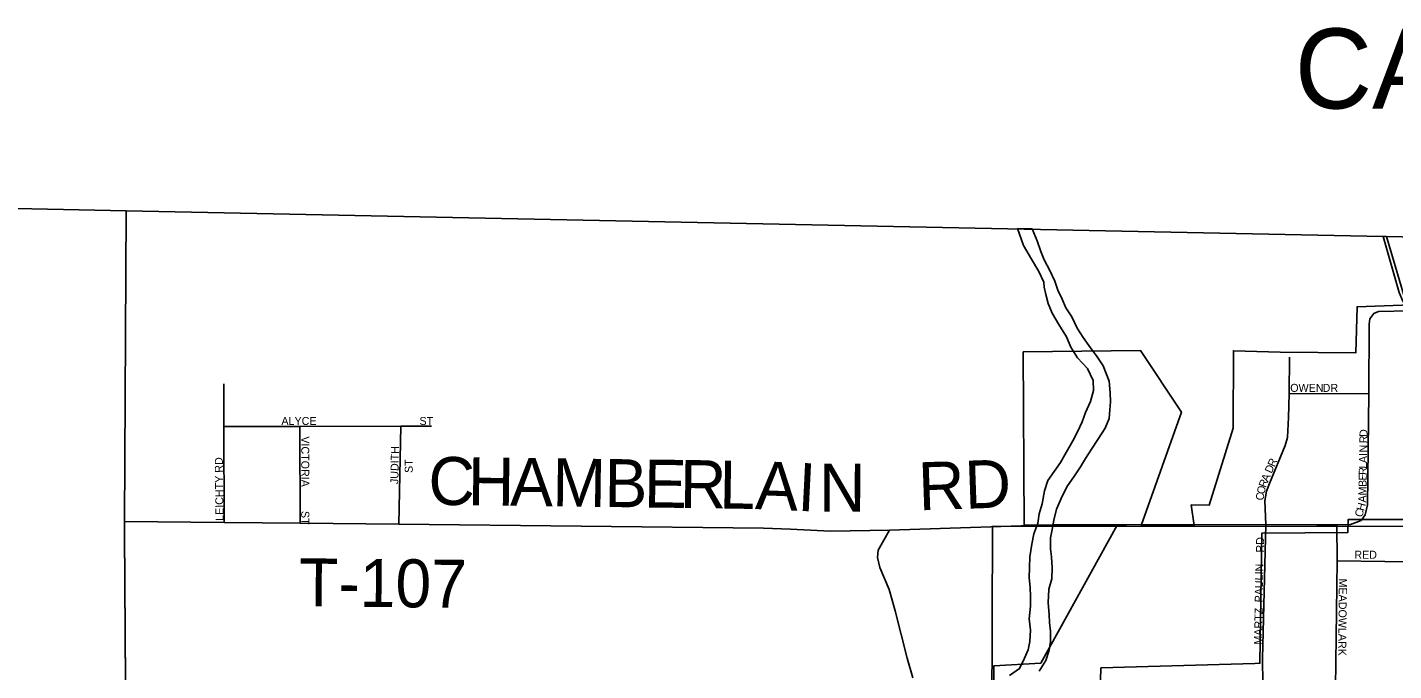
# Model space of a CAD drawing. Extents: x 1310247 to 1664935, y 284496 to 704931.
# Drawn here: x 1442248 to 1450782, y 581465 to 585486 of the extents above; entities that cross this region are included whole.
import ezdxf

# ---------------------------------------------------------------- set-up
doc = ezdxf.new("R2010")
doc.units = 0
for name, color, linetype in [('GM_P_State_Location', 7, 'Continuous'), ('GM_X_Adjacent_County', 7, 'Continuous'), ('GM_X_Adjacent_County_Text', 7, 'Continuous'), ('GM_X_City_Street', 7, 'Continuous'), ('GM_X_Corporation_Text', 7, 'Continuous'), ('GM_X_County', 7, 'Continuous'), ('GM_X_County_Subdivision_Text', 7, 'Continuous'), ('GM_X_Interchange_Ramps', 7, 'Continuous'), ('GM_X_Interstate_Shield', 7, 'Continuous'), ('GM_X_Major_Lake_Text', 7, 'Continuous'), ('GM_X_Rail_Line', 7, 'Continuous'), ('GM_X_State_Location', 7, 'Continuous'), ('GM_X_Township', 7, 'Continuous'), ('GM_X_Township_Subdivision', 7, 'Continuous')]:
    doc.layers.add(name, color=color, linetype=linetype)

msp = doc.modelspace()

# ---------------------------------------------------------------- linework, layer by layer
at = {"layer": 'GM_X_Adjacent_County'}
msp.add_lwpolyline([(1442857.1, 574376.6), (1442889.6, 577043.1), (1442855.1, 582323.8), (1442855.5, 582398.1), (1442865.9, 584339.2), (1450715.2, 584179.2), (1450736.4, 584178.8), (1452021.6, 584151.7)], dxfattribs=at)
at = {"layer": 'GM_X_Adjacent_County_Text'}
for points in [[(1480943.4, 582193.2), (1477162.3, 582586.7), (1475758, 582732.8), (1475714, 582737.4), (1475333.3, 582802.4), (1469819.1, 583386.4), (1468542.2, 583516), (1465316, 583843.5), (1465087.2, 583866.8), (1462260.8, 583939.8), (1460470.1, 583976.6), (1460424.8, 583977.5), (1459744.3, 583991.5), (1458987.6, 584007.1), (1454533.6, 584099), (1454383.4, 584102.1), (1453707.3, 584116.1), (1452021.6, 584151.7), (1450736.4, 584178.8), (1450715.2, 584179.2), (1442865.9, 584339.2), (1440214.4, 584396.4)], [(1440214.4, 584396.4), (1442865.9, 584339.2), (1442855.5, 582398.1), (1442855.1, 582323.8), (1442889.6, 577043.1), (1442857.1, 574376.6)]]:
    msp.add_lwpolyline(points, dxfattribs=at)
at = {"layer": 'GM_X_City_Street'}
msp.add_line((1448524.3, 584225.9), (1448432.2, 584227.8), dxfattribs=at)
for points in [[(1448432.2, 584227.8), (1448469.8, 584122.4), (1448519.7, 584036.9), (1448565.7, 583959.6), (1448596, 583892.7), (1448598.8, 583861.5)], [(1448566.7, 581461.5), (1448608.5, 581528.6), (1448630.2, 581594.3), (1448637.6, 581648.2), (1448637.3, 581712.4), (1448632.7, 581766.6), (1448630, 581816.8), (1448623.9, 581889.2), (1448628.1, 581975.3), (1448645.8, 582039), (1448647.6, 582107.1), (1448643.4, 582177.4), (1448638.7, 582227.6), (1448638.5, 582295.8), (1448647.8, 582347.7), (1448659.4, 582405.5), (1448675.2, 582475.3), (1448713.5, 582560.5), (1448745, 582619.9), (1448784.6, 582677), (1448826.2, 582740.1), (1448857.6, 582791.5), (1448895.2, 582848.7), (1448932.8, 582909.9), (1448978.7, 582980.9), (1449004.3, 583042.4), (1449009.7, 583096.4), (1449013, 583146.4), (1449010.5, 583202.6), (1449004.4, 583274.9), (1448966.8, 583370.1), (1448930.3, 583427.2), (1448887.6, 583482.4), (1448841.3, 583547.7), (1448804.8, 583606.8), (1448770.6, 583675.8), (1448734, 583732.8), (1448711.4, 583787.5), (1448684.8, 583844.3), (1448666.2, 583898.9), (1448634, 583965.9), (1448597.7, 584033), (1448577, 584085.6), (1448554.7, 584152.3), (1448524.3, 584225.9)], [(1448598.8, 583861.5), (1448610, 583816.2), (1448622.6, 583759.7), (1448649, 583698.9), (1448689.3, 583629.7)], [(1448689.3, 583629.7), (1448737.3, 583552.3), (1448765.6, 583487.4), (1448805.9, 583420.3), (1448870.3, 583354.5), (1448904.4, 583279.5), (1448906.8, 583217.3), (1448888.9, 583147.5), (1448857.1, 583078.2), (1448835.6, 583020.6), (1448808, 582963.1), (1448778.4, 582901.7), (1448736.5, 582828.6), (1448700.8, 582765.4), (1448661.3, 582710.2), (1448621.8, 582653.1), (1448600.1, 582589.5), (1448585.9, 582507.6), (1448568.3, 582445.9), (1448558.8, 582388), (1448535, 582320.5), (1448521.3, 582256.6), (1448509.2, 582176.8), (1448507.5, 582110.6), (1448505.8, 582046.5), (1448510.3, 581986.2), (1448512.8, 581928), (1448513.2, 581867.9), (1448505.2, 581789.9), (1448513.3, 581719.5), (1448509.5, 581647.4), (1448498.1, 581595.6), (1448476.7, 581544), (1448445, 581478.6), (1448381.8, 581436.1)]]:
    msp.add_lwpolyline(points, dxfattribs=at)
at = {"layer": 'GM_X_Corporation_Text'}
for points in [[(1449110.9, 582377.5), (1449111.9, 582377.5), (1449982.1, 582378.7), (1450302.3, 582375.9), (1450427.4, 582375.9), (1450512.8, 582378.7), (1450578.3, 582402.9), (1450603.9, 582439.9), (1450618.1, 582501.1), (1450626.1, 583197.2), (1450627.7, 583631.1), (1450631.9, 583665.2), (1450656.7, 583697.5), (1450686.6, 583710), (1450880.8, 583714.9)], [(1449982.1, 582378.7), (1449977.3, 582526), (1449987.2, 582586.6), (1450005.5, 582635.5), (1450103.4, 582872.8), (1450118.3, 582922.6), (1450124.9, 583047.1), (1450128.3, 583195.6), (1450131.6, 583425.4)], [(1450128.3, 583195.6), (1450626.1, 583197.2)], [(1448952.4, 582377.5), (1449110.9, 582377.5)], [(1449962.9, 581538.6), (1449982.1, 582378.7)]]:
    msp.add_lwpolyline(points, dxfattribs=at)
at = {"layer": 'GM_X_County'}
msp.add_lwpolyline([(1448275.7, 582367.9), (1453679.2, 582367.3), (1453596.7, 576973.5), (1448257.8, 577004.8)], close=True, dxfattribs=at)
at = {"layer": 'GM_X_County_Subdivision_Text'}
for points in [[(1442879.6, 578569.9), (1442855.2, 582323.8), (1442855.5, 582398.1), (1442865.9, 584339.2)], [(1442855.5, 582398.1), (1443476.2, 582391.6), (1443950.9, 582386.6), (1444567.7, 582380.2), (1446845.2, 582356.3), (1447013.3, 582350.5), (1447263.4, 582336.8), (1447632.2, 582342.5), (1448582.6, 582375)], [(1448582.6, 582375), (1448657.2, 582377.5), (1448952.4, 582377.5)], [(1447778.9, 581420.4), (1447743.7, 581543.6), (1447668.5, 581840.2), (1447629.6, 581973.4), (1447572.7, 582111.1), (1447558.1, 582173.7), (1447561.2, 582217.7), (1447632.2, 582342.5)], [(1449962.9, 581538.6), (1449964.3, 581384.9)]]:
    msp.add_lwpolyline(points, dxfattribs=at)
at = {"layer": 'GM_X_Interstate_Shield'}
msp.add_lwpolyline([(1450870.2, 583730), (1450838.5, 583775.5), (1450816.1, 583827.8), (1450715.2, 584179.2)], dxfattribs=at)
at = {"layer": 'GM_X_Major_Lake_Text'}
for points in [[(1450845.2, 583812.8), (1450736.4, 584178.8), (1452021.6, 584151.7)], [(1448269.8, 578343.4), (1448284.4, 581496.2), (1448577, 581511.3), (1449053.9, 582375.4), (1448473.8, 582375.4), (1448468.3, 583457), (1449201.1, 583465.6), (1449456, 583080.5), (1449205.3, 582373.3), (1449535.9, 582373.3), (1449517.2, 582501.6), (1449629.2, 582500.5), (1449779, 582981.2), (1449780.7, 583464.5), (1450072.1, 583456.6), (1450546.2, 583452.7), (1450552.7, 583740), (1450891.7, 583750.8)], [(1451518.8, 582409.9), (1450496.7, 582409.9), (1450496, 582329.1), (1449959.1, 582325.7), (1449945.7, 581511.8), (1449914.8, 581510.3), (1448952.7, 581482.3), (1448904.1, 579732.5)]]:
    msp.add_lwpolyline(points, dxfattribs=at)
at = {"layer": 'GM_X_State_Location'}
for points in [[(1443476.2, 582391.6), (1443475, 582992.1), (1443474.4, 583259)], [(1443475, 582992.1), (1443949, 582992.4), (1444579.9, 582992.8), (1444772.4, 582993)], [(1443949, 582992.4), (1443950.9, 582386.6)], [(1444567.7, 582380.2), (1444579.9, 582992.8)], [(1450427.4, 582375.9), (1450429.4, 582151.9), (1450416.8, 581202.2), (1450412.1, 580922.5), (1450409.3, 580765.8)], [(1450429.4, 582151.9), (1450725.8, 582146.7), (1451290.3, 582141.5), (1451501.4, 582137.5)]]:
    msp.add_lwpolyline(points, dxfattribs=at)
at = {"layer": 'GM_X_Township'}
msp.add_lwpolyline([(1442857.1, 574376.6), (1442889.6, 577043.1), (1442855.1, 582323.8), (1442855.5, 582398.1), (1442865.9, 584339.2), (1450715.2, 584179.2), (1450736.4, 584178.8), (1452021.6, 584151.7)], dxfattribs=at)

# ---------------------------------------------------------------- texts
at = {"layer": 'GM_P_State_Location'}
for s, rotation, p in [('ALYCE', 0.00001, (1443834.7, 583001)), ('ST', 0.00001, (1444697.1, 583001)), ('VICTORIA', 270, (1443958.5, 582930)), ('LEICHTY RD', 90.69831, (1443473.3, 582401.9)), ('JUDITH', 88.82917, (1444564.5, 582631)), ('ST', 90, (1444654.9, 582701.2)), ('ST', 270, (1443958.5, 582463.6)), ('RED', 0.00001, (1450535.9, 582165)), ('MEADOWLARK', 269.43858, (1450439.7, 582041.1))]:
    msp.add_text(s, height=50, rotation=rotation, dxfattribs=at).set_placement(p)
at = {"layer": 'GM_X_Interchange_Ramps'}
msp.add_text('CARLISLE', height=500, rotation=0.00001, dxfattribs=at).set_placement((1450164, 584978.7))
at = {"layer": 'GM_X_Rail_Line'}
for s, rotation, p in [('OWEN', 0.00001, (1450135.5, 583207.8)), ('DR', 0.00001, (1450337.9, 583207.8)), ('D', 88.95686, (1450617.8, 582925.3)), ('N', 88.95042, (1450616, 582828.5)), ('R', 88.96055, (1450617.1, 582885.8)), ('R', 66.17582, (1450037.2, 582734.9)), ('A', 88.95042, (1450614.8, 582762.6)), ('I', 88.95042, (1450615.6, 582806.5)), ('D', 66.17287, (1450019.4, 582694.7)), ('E', 88.9644, (1450612.8, 582652.6)), ('R', 88.96055, (1450613.4, 582687.8)), ('L', 88.93402, (1450614.2, 582727.4)), ('O', 76.94968, (1449973.7, 582564.5)), ('R', 69.74515, (1449983.2, 582605.8)), ('A', 66.58333, (1449996.6, 582642.3)), ('M', 88.95018, (1450611.1, 582560.2)), ('B', 88.93098, (1450612.1, 582613)), ('C', 81.00085, (1449967.7, 582526.3)), ('A', 88.14626, (1450609.7, 582515.5)), ('C', 72.55611, (1450583.7, 582420.7)), ('H', 74.66734, (1450596.1, 582460.4)), ('RD', 90, (1449972.1, 582204)), ('PAULIN', 89.06139, (1449963.3, 581891.7)), ('MARTZ', 88.83158, (1449958.9, 581627.8))]:
    msp.add_text(s, height=50, rotation=rotation, dxfattribs=at).set_placement(p)
at = {"layer": 'GM_X_Township_Subdivision'}
for s, rotation, p in [('C', 359.27403, (1444751.4, 582502.5)), ('H', 359.27736, (1444997.8, 582499.3)), ('A', 359.27872, (1445261.8, 582496)), ('M', 359.27339, (1445525.7, 582492.7)), ('B', 359.27885, (1445851.3, 582488.6)), ('E', 359.27144, (1446097.7, 582485.5)), ('R', 359.27885, (1446322.1, 582482.6)), ('RD', 1.97383, (1447817, 582467.1)), ('L', 359.01427, (1446568.1, 582479.5)), ('A', 357.69716, (1446790.7, 582475.7)), ('I', 357.17307, (1447053.7, 582465.2)), ('N', 359.86861, (1447192.2, 582458.7)), ('T-107', 359.43921, (1443944, 581868.1))]:
    msp.add_text(s, height=300, rotation=rotation, dxfattribs=at).set_placement(p)

doc.saveas('drawing.dxf')
